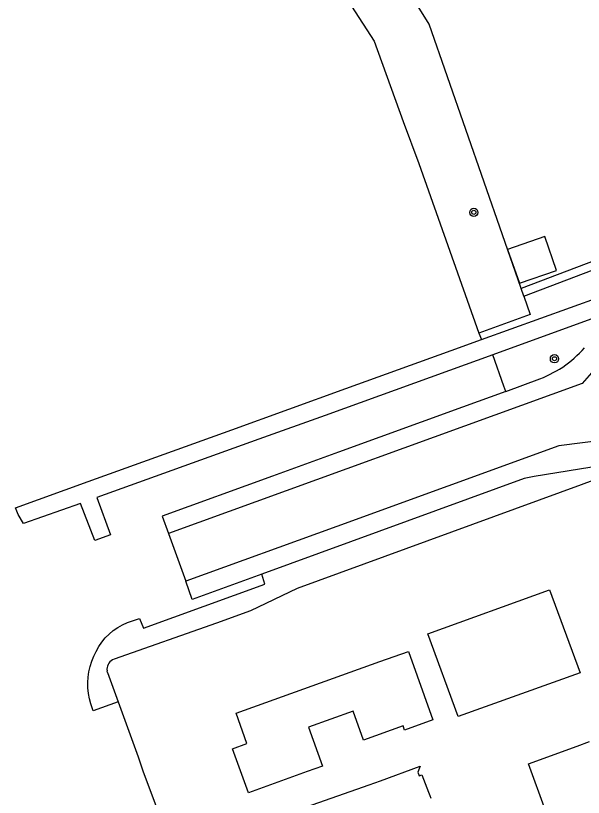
# Model space of a CAD drawing. Extents: x 126000 to 131009, y 393000 to 395500.
# Drawn here: x 130105.5 to 130160.3, y 393375.7 to 393451.3 of the extents above; entities that cross this region are included whole.
import ezdxf

# ---------------------------------------------------------------- set-up
doc = ezdxf.new("R2010")
doc.units = 0
for name, color, linetype in [('gg-kwrk-kunstwerk niveau 01', 7, 'Continuous'), ('gt-symb-boom', 7, 'Continuous'), ('gx-grn-maaiveld', 7, 'Continuous')]:
    doc.layers.add(name, color=color, linetype=linetype)

# ---------------------------------------------------------------- blocks, each defined once
blk = doc.blocks.new('gt0-BOOM')
at = {"layer": 'gt-symb-boom'}
for radius in [0.4, 0.2]:
    blk.add_circle((0, 0), radius, dxfattribs=at)

msp = doc.modelspace()

# ---------------------------------------------------------------- linework, layer by layer
at = {"layer": 'gg-kwrk-kunstwerk niveau 01'}
msp.add_lwpolyline([(130152.97, 393428.681), (130154.112, 393425.401), (130157.695, 393426.648), (130156.553, 393429.928), (130152.97, 393428.681)], dxfattribs=at)
at = {"layer": 'gx-grn-maaiveld'}
for p, q in [((130154.543, 393424.174), (130154.287, 393424.9)), ((130164.219, 393423.104), (130151.536, 393418.473)), ((130150.196, 393420.593), (130150.439, 393419.961)), ((130159.666, 393418.41), (130159.92, 393418.656)), ((130159.92, 393418.656), (130160.165, 393418.911)), ((130160.165, 393418.911), (130160.401, 393419.173)), ((130158.86, 393417.723), (130159.136, 393417.943)), ((130159.136, 393417.943), (130159.405, 393418.172)), ((130159.405, 393418.172), (130159.666, 393418.41)), ((130157.686, 393416.937), (130157.989, 393417.119)), ((130157.989, 393417.119), (130158.286, 393417.311)), ((130158.286, 393417.311), (130158.576, 393417.512)), ((130158.576, 393417.512), (130158.86, 393417.723)), ((130156.091, 393416.184), (130156.42, 393416.313)), ((130156.42, 393416.313), (130156.744, 393416.454)), ((130156.744, 393416.454), (130157.063, 393416.604)), ((130157.063, 393416.604), (130157.378, 393416.766)), ((130157.378, 393416.766), (130157.686, 393416.937)), ((130152.789, 393414.959), (130156.091, 393416.184)), ((130120.217, 393401.233), (130121.906, 393396.606)), ((130114.963, 393389.062), (130114.819, 393388.999)), ((130114.328, 393388.409), (130114.292, 393388.256)), ((130114.387, 393388.555), (130114.328, 393388.409)), ((130114.468, 393388.689), (130114.387, 393388.555)), ((130114.568, 393388.81), (130114.468, 393388.689)), ((130114.686, 393388.914), (130114.568, 393388.81)), ((130114.819, 393388.999), (130114.686, 393388.914)), ((130114.292, 393388.256), (130114.28, 393388.099)), ((130114.28, 393388.099), (130114.292, 393387.942)), ((130114.328, 393387.789), (130114.292, 393387.942)), ((130114.328, 393387.789), (130115.351, 393384.959))]:
    msp.add_line(p, q, dxfattribs=at)
for points in [[(130154.287, 393424.9), (130154.256, 393424.986), (130145.388, 393450.455), (130127.356, 393479.44), (130125.369, 393482.633)], [(130120.352, 393480.428), (130122.03, 393477.5), (130126.086, 393470.752), (130128.768, 393466.291), (130140.083, 393448.812), (130142.877, 393441.044), (130144.38, 393436.97), (130150.196, 393420.593)], [(130154.543, 393424.174), (130176.897, 393432.66), (130198.547, 393445.374), (130203.961, 393446.799), (130222.734, 393448.647), (130225.787, 393449.294), (130232.751, 393451.132), (130232.698, 393451.989)], [(130231.848, 393451.665), (130223.635, 393449.672), (130222.708, 393449.447), (130204.03, 393447.608), (130198.239, 393446.084), (130176.571, 393433.36), (130154.287, 393424.9)], [(130150.439, 393419.961), (130164.756, 393425.139), (130167.684, 393425.712)], [(130154.543, 393424.174), (130155.137, 393422.399), (130150.196, 393420.593)], [(130151.536, 393418.473), (130147.351, 393416.964), (130135.344, 393412.638), (130128.937, 393410.329), (130113.313, 393404.698), (130114.614, 393401.081), (130113.103, 393400.532), (130111.709, 393404.119), (130106.235, 393402.202), (130105.694, 393403.042), (130105.463, 393403.696), (130112.479, 393406.233), (130126.348, 393411.249), (130137.337, 393415.223), (130147.514, 393418.904), (130150.439, 393419.961)], [(130152.789, 393414.959), (130152.597, 393415.469), (130151.536, 393418.473)], [(130161.522, 393417.278), (130160.153, 393415.723), (130120.217, 393401.233)], [(130152.789, 393414.959), (130148.619, 393413.443), (130136.651, 393409.092), (130130.264, 393406.771), (130119.604, 393402.895), (130120.217, 393401.233)], [(130162.218, 393410.256), (130157.928, 393409.7), (130136.484, 393401.897), (130121.906, 393396.606)], [(130167.672, 393408.693), (130155.544, 393406.736), (130154.578, 393406.524), (130129.22, 393397.295)], [(130161.208, 393406.331), (130160.068, 393405.914), (130132.656, 393395.897), (130128.124, 393393.74), (130124.852, 393392.543), (130114.963, 393389.062)], [(130115.351, 393384.959), (130112.941, 393384.076), (130112.735, 393384.747), (130112.593, 393385.252), (130112.493, 393385.768), (130112.438, 393386.29), (130112.426, 393386.815), (130112.459, 393387.339), (130112.536, 393387.858), (130112.656, 393388.369), (130112.819, 393388.868), (130113.023, 393389.352), (130113.237, 393389.831), (130113.492, 393390.288), (130113.788, 393390.721), (130114.122, 393391.125), (130114.491, 393391.498), (130114.892, 393391.835), (130115.322, 393392.135), (130115.777, 393392.395), (130116.254, 393392.613), (130117.438, 393393.007), (130117.795, 393392.064), (130129.539, 393396.323), (130129.22, 393397.295)], [(130129.22, 393397.295), (130122.507, 393394.854), (130121.906, 393396.606)], [(130145.25, 393391.52), (130157, 393395.78), (130159.96, 393387.76), (130148.18, 393383.53), (130145.25, 393391.52)], [(130143.022, 393382.22), (130142.875, 393382.628), (130139.062, 393381.259), (130138.065, 393384.035), (130133.754, 393382.487), (130135.099, 393378.743), (130133.616, 393378.209), (130127.931, 393376.16), (130126.401, 393380.42), (130127.8, 393380.93), (130126.75, 393383.85), (130140.64, 393388.84), (130143.382, 393389.825), (130145.76, 393383.204), (130143.022, 393382.22)], [(130115.351, 393384.959), (130117.278, 393379.631), (130117.784, 393378.197), (130119.466, 393373.642)], [(130161.888, 393378.336), (130165.126, 393369.482), (130161.521, 393368.164), (130163.109, 393363.822), (130157.279, 393361.689), (130155.429, 393366.747), (130148.652, 393367.413), (130149.55, 393364.93), (130150.179, 393363.193), (130148.434, 393362.561), (130146.525, 393361.87), (130144.194, 393368.306), (130147.85, 393369.63), (130151.614, 393369.26), (130151.65, 393370.883), (130151.689, 393372.625), (130152.091, 393372.79), (130156.63, 393374.45), (130154.98, 393378.97), (130159.68, 393380.68), (130160.871, 393381.116)], [(130120.699, 393370.302), (130139.608, 393376.935), (130140.684, 393377.307), (130144.511, 393378.744), (130144.31, 393378.139), (130144.433, 393377.79), (130144.682, 393377.887), (130145.316, 393376.237), (130145.449, 393375.891), (130145.54, 393375.653)]]:
    msp.add_lwpolyline(points, dxfattribs=at)

# ---------------------------------------------------------------- block references
at = {"layer": 'gt-symb-boom'}
for p in [(130149.705, 393432.255), (130157.492, 393418.11)]:
    msp.add_blockref('gt0-BOOM', p, dxfattribs=at)

doc.saveas('drawing.dxf')
